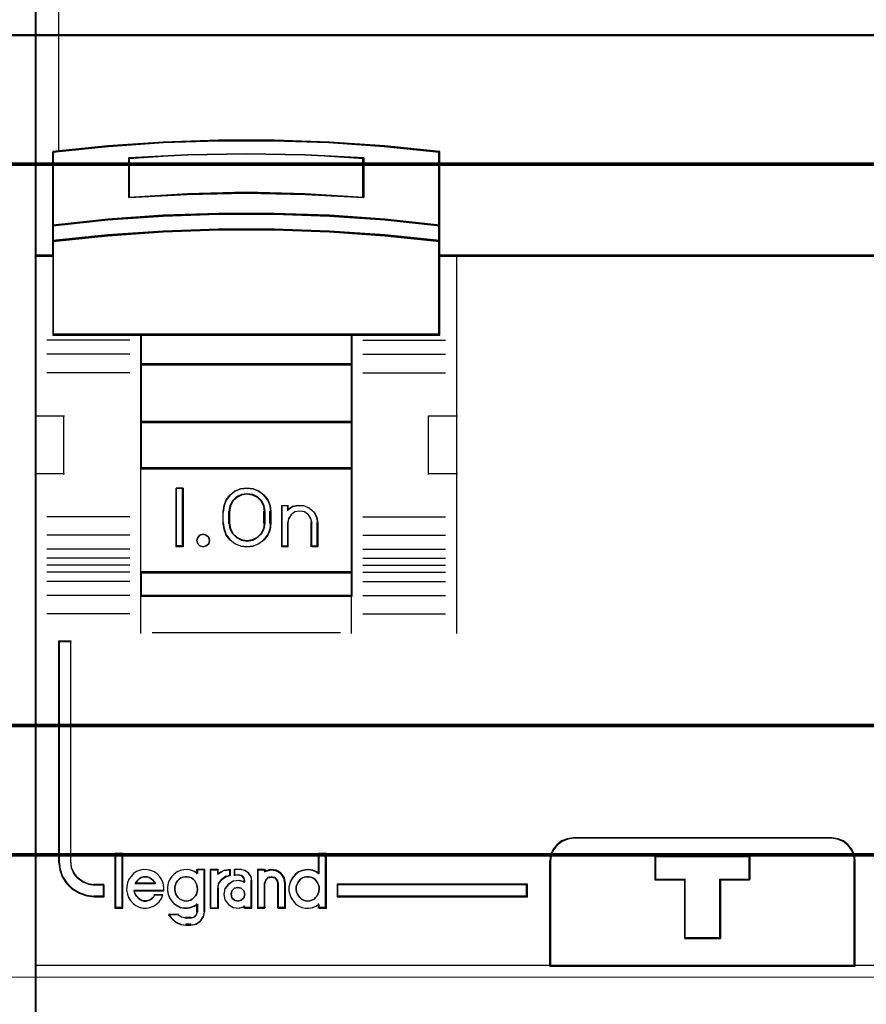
# Model space of a CAD drawing. Header units: millimetres. Extents: x -1290 to 1795, y -4192 to -1311.
# Tile 447 of 656: x 1438.55 to 1445.79, y -3629.62 to -3621.21. Entities that reach past the tile are written whole.
import ezdxf

# ---------------------------------------------------------------- set-up
doc = ezdxf.new("R2010")
doc.units = ezdxf.units.MM
doc.layers.add('30', color=7, linetype='Continuous')
doc.layers.add('45', color=7, linetype='Continuous')
doc.layers.add('Aparatura', color=7, linetype='Continuous', lineweight=13)

# ---------------------------------------------------------------- blocks, each defined once
blk = doc.blocks.new('*U187')
at = {"layer": '30', "color": 7}
for points in [[(117.203183, -107.160425), (764.797637, -107.160425), (117.203183, -107.160425)], [(764.797637, -107.160425), (117.203183, -107.160425), (117.203183, -109.696477), (117.203183, -111.193163), (117.203183, -112.731424), (764.797637, -112.731424), (764.797637, -111.193163), (764.797637, -109.696477), (764.797637, -107.160425)], [(117.203183, -112.643451), (764.797637, -112.643451), (117.203183, -112.643451)], [(764.797637, -112.643451), (117.203183, -112.643451), (117.203183, -114.16314), (117.203183, -135.233417), (117.203183, -136.712033), (764.797637, -136.712033), (764.797637, -135.233417), (764.797637, -114.16314), (764.797637, -112.643451)], [(117.203183, -136.624061), (764.797637, -136.624061), (117.203183, -136.624061)], [(764.797637, -136.624061), (117.203183, -136.624061), (117.203183, -138.120672), (117.203183, -139.700428), (117.203183, -142.236353), (764.797637, -142.236353), (764.797637, -139.700428), (764.797637, -138.120672), (764.797637, -136.624061)], [(764.754661, -136.667149), (117.246158, -136.667149), (117.246158, -138.14078), (117.246158, -139.696279), (117.246158, -142.193264), (764.754661, -142.193264), (764.754661, -139.696279), (764.754661, -138.14078), (764.754661, -136.667149)], [(117.203183, -142.14838), (764.797637, -142.14838), (117.203183, -142.14838)]]:
    blk.add_lwpolyline(points, close=True, dxfattribs=at)
at = {"layer": '30', "color": 59}
blk.add_lwpolyline([(764.754661, -107.203514), (117.246158, -107.203514), (117.246158, -109.700336), (117.246158, -111.17387), (117.246158, -112.688335), (764.754661, -112.688335), (764.754661, -111.17387), (764.754661, -109.700336), (764.754661, -107.203514)], close=True, dxfattribs=at)
blk = doc.blocks.new('*U188')
at = {"layer": '45', "color": 7}
for points in [[(261.640307, -83.678926), (189.606181, -83.678926), (189.606181, -165.701694), (261.640307, -165.701694), (261.640307, -83.678926)], [(261.618819, -83.70047), (189.627669, -83.70047), (189.627669, -165.68015), (261.618819, -165.68015), (261.618819, -83.70047)], [(258.144018, -103.625919), (193.103806, -103.625919), (192.780777, -102.440427), (189.606181, -102.440427), (189.606181, -116.611195), (190.35249, -116.611195), (190.35249, -115.982608), (190.35249, -115.30991), (190.35249, -112.166977), (192.708373, -111.929879), (195.064257, -111.764461), (197.42571, -111.681752), (199.792733, -111.681752), (202.154186, -111.764461), (204.51007, -111.929879), (206.865954, -112.166977), (206.865954, -115.30991), (206.865954, -115.982608), (206.865954, -116.611195), (207.612262, -116.611195), (260.644708, -116.611195), (260.644708, -102.440427), (258.467047, -102.440427), (258.144018, -103.625919)], [(201.138447, -113.975171), (203.648431, -114.11026), (203.648431, -112.416023), (201.138447, -112.280934), (198.617282, -112.235905), (196.112888, -112.280934), (193.602904, -112.416023), (193.602904, -114.11026), (196.112888, -113.975171), (198.617282, -113.918884), (201.138447, -113.975171)], [(204.537734, -115.032313), (202.177014, -114.861241), (199.810713, -114.78711), (197.438831, -114.78711), (195.072531, -114.861241), (192.71181, -115.032313), (190.35109, -115.288921), (190.35109, -115.984614), (192.71181, -115.739411), (195.072531, -115.568339), (197.438831, -115.482803), (199.810713, -115.482803), (202.177014, -115.568339), (204.537734, -115.739411), (206.898454, -115.984614), (206.898454, -115.288921), (204.537734, -115.032313)], [(204.523913, -115.045402), (202.169068, -114.880229), (199.808657, -114.808654), (197.442678, -114.808654), (195.082267, -114.880229), (192.727423, -115.045402), (190.372578, -115.293162), (190.372578, -115.964865), (192.727423, -115.728117), (195.082267, -115.562944), (197.442678, -115.480358), (199.808657, -115.480358), (202.169068, -115.562944), (204.523913, -115.728117), (206.878757, -115.964865), (206.878757, -115.293162), (204.523913, -115.045402)], [(204.523913, -115.045402), (202.169068, -114.880229), (199.808657, -114.808654), (197.442678, -114.808654), (195.082267, -114.880229), (192.727423, -115.045402), (190.372578, -115.293162), (190.372578, -115.964865), (192.727423, -115.728117), (195.082267, -115.562944), (197.442678, -115.480358), (199.808657, -115.480358), (202.169068, -115.562944), (204.523913, -115.728117), (206.878757, -115.964865), (206.878757, -115.293162), (204.523913, -115.045402)], [(194.112616, -119.991856), (203.136929, -119.991856), (206.898454, -119.991856), (206.898454, -116.57941), (206.898454, -115.946859), (204.537734, -115.708265), (202.177014, -115.541805), (199.810713, -115.458574), (197.438831, -115.458574), (195.072531, -115.541805), (192.71181, -115.708265), (190.35109, -115.946859), (190.35109, -116.57941), (190.35109, -119.991856), (194.112616, -119.991856)], [(194.124742, -119.972107), (203.126594, -119.972107), (206.878757, -119.972107), (206.878757, -116.589393), (206.878757, -115.962354), (204.523913, -115.725839), (202.169068, -115.560828), (199.808657, -115.478323), (197.442678, -115.478323), (195.082267, -115.560828), (192.727423, -115.725839), (190.372578, -115.962354), (190.372578, -116.589393), (190.372578, -119.972107), (194.124742, -119.972107)], [(203.14705, -119.948767), (194.104285, -119.948767), (194.104285, -121.257584), (203.14705, -121.257584), (203.14705, -119.948767)], [(203.127353, -119.970311), (194.123982, -119.970311), (194.123982, -121.236039), (203.127353, -121.236039), (203.127353, -119.970311)], [(203.14705, -121.2127), (194.104285, -121.2127), (194.104285, -123.724407), (203.14705, -123.724407), (203.14705, -121.2127)], [(203.127353, -121.234244), (194.123982, -121.234244), (194.123982, -123.704658), (203.127353, -123.704658), (203.127353, -121.234244)], [(203.14705, -123.681318), (194.104285, -123.681318), (194.104285, -125.699302), (203.14705, -125.699302), (203.14705, -123.681318)], [(203.127353, -123.702862), (194.123982, -123.702862), (194.123982, -125.677757), (203.127353, -125.677757), (203.127353, -123.702862)], [(194.104285, -130.14102), (203.14705, -130.14102), (203.14705, -125.654418), (194.104285, -125.654418), (194.104285, -130.14102)], [(195.923582, -126.517985), (195.923582, -129.029692), (195.628126, -129.029692), (195.628126, -126.517985), (195.923582, -126.517985)], [(197.768447, -127.021446), (197.939182, -126.808873), (198.138372, -126.646647), (198.394475, -126.551549), (198.650577, -126.517985), (198.918062, -126.551549), (199.162782, -126.646647), (199.373355, -126.808873), (199.54409, -127.021446), (199.64084, -127.261988), (199.674987, -127.524906), (199.674987, -128.022772), (199.64084, -128.28569), (199.54409, -128.526232), (199.373355, -128.738804), (199.162782, -128.895436), (198.918062, -128.996128), (198.650577, -129.029692), (198.394475, -128.996128), (198.138372, -128.895436), (197.939182, -128.738804), (197.768447, -128.526232), (197.671697, -128.28569), (197.631859, -128.022772), (197.631859, -127.524906), (197.671697, -127.261988), (197.768447, -127.021446)], [(198.031889, -127.069015), (197.923018, -127.282428), (197.877177, -127.523921), (197.877177, -128.023756), (197.923018, -128.259634), (198.031889, -128.46743), (198.203791, -128.635914), (198.415804, -128.74262), (198.650737, -128.781933), (198.89713, -128.74262), (199.109142, -128.635914), (199.281044, -128.46743), (199.389916, -128.259634), (199.424296, -128.023756), (199.424296, -127.523921), (199.389916, -127.282428), (199.281044, -127.069015), (199.109142, -126.900532), (198.89713, -126.799442), (198.650737, -126.765745), (198.415804, -126.799442), (198.203791, -126.900532), (198.031889, -127.069015)], [(200.136973, -129.029692), (200.136973, -127.259469), (200.394826, -127.259469), (200.394826, -127.445511), (200.601109, -127.310207), (200.847502, -127.259469), (201.105355, -127.276382), (201.328828, -127.383497), (201.52365, -127.552627), (201.638251, -127.766858), (201.684092, -128.014914), (201.684092, -129.029692), (201.426239, -129.029692), (201.426239, -128.014914), (201.380398, -127.817596), (201.277257, -127.659742), (201.105355, -127.541351), (200.910533, -127.513163), (200.70425, -127.541351), (200.543808, -127.659742), (200.429207, -127.817596), (200.394826, -128.014914), (200.394826, -129.029692), (200.136973, -129.029692)], [(197.017728, -128.628729), (197.048108, -128.760389), (197.017728, -128.898033), (196.914433, -128.993785), (196.774682, -129.029692), (196.641008, -128.993785), (196.549866, -128.898033), (196.507333, -128.760389), (196.549866, -128.628729), (196.641008, -128.526992), (196.774682, -128.491085), (196.914433, -128.526992), (197.017728, -128.628729)], [(203.14705, -130.096136), (194.104285, -130.096136), (194.104285, -131.135649), (203.14705, -131.135649), (203.14705, -130.096136)], [(203.127353, -130.11768), (194.123982, -130.11768), (194.123982, -131.114104), (203.127353, -131.114104), (203.127353, -130.11768)], [(192.550004, -143.976056), (192.550004, -143.484895), (192.134155, -143.484895), (191.872114, -143.440745), (191.632858, -143.346928), (191.416389, -143.181368), (191.256885, -142.988215), (191.148651, -142.739875), (191.120168, -142.480498), (191.120168, -133.065659), (190.601781, -133.065659), (190.601781, -142.480498), (190.65305, -142.822655), (190.755588, -143.1317), (190.937878, -143.407633), (191.18283, -143.650455), (191.479051, -143.821533), (191.803755, -143.937425), (192.134155, -143.976056), (192.550004, -143.976056)], [(211.597111, -146.940193), (224.643761, -146.940193), (224.643761, -142.451015), (224.615836, -142.201617), (224.50972, -141.952218), (224.353339, -141.758241), (224.146692, -141.591975), (223.906536, -141.497758), (223.644039, -141.458962), (212.602418, -141.458962), (212.339921, -141.497758), (212.099764, -141.591975), (211.893118, -141.758241), (211.736737, -141.952218), (211.630621, -142.201617), (211.597111, -142.451015), (211.597111, -146.940193)], [(211.618598, -146.918649), (224.622273, -146.918649), (224.622273, -142.464761), (224.59444, -142.217323), (224.488674, -141.969885), (224.332808, -141.777433), (224.126842, -141.612474), (223.887476, -141.518997), (223.625844, -141.480507), (212.620594, -141.480507), (212.358962, -141.518997), (212.119596, -141.612474), (211.91363, -141.777433), (211.757764, -141.969885), (211.651998, -142.217323), (211.618598, -142.464761), (211.618598, -146.918649)], [(193.330726, -144.45003), (193.330726, -142.14479), (193.028107, -142.14479), (193.028107, -144.45003), (193.330726, -144.45003)], [(218.885519, -143.24696), (218.885519, -145.757052), (217.360978, -145.757052), (217.360978, -143.24696), (216.095215, -143.24696), (216.095215, -142.250716), (220.145657, -142.250716), (220.145657, -143.24696), (218.885519, -143.24696)], [(217.360978, -143.24696), (217.360978, -145.757052), (218.885519, -145.757052), (218.885519, -143.24696), (220.145657, -143.24696), (220.145657, -142.250716), (216.095215, -142.250716), (216.095215, -143.24696), (217.360978, -143.24696)], [(217.367805, -143.256772), (217.367805, -145.737303), (218.876845, -145.737303), (218.876845, -143.256772), (220.124169, -143.256772), (220.124169, -142.27226), (216.114912, -142.27226), (216.114912, -143.256772), (217.367805, -143.256772)], [(210.644487, -143.444629), (202.502417, -143.444629), (202.502417, -143.976056), (210.644487, -143.976056), (210.644487, -143.444629)]]:
    blk.add_lwpolyline(points, close=True, dxfattribs=at)
at = {"layer": '45', "color": 139}
for points in [[(261.640307, -83.678926), (189.606181, -83.678926), (189.606181, -165.701694), (261.640307, -165.701694), (261.640307, -83.678926)], [(197.048108, -128.760389), (197.017728, -128.628729), (196.914433, -128.526992), (196.774682, -128.491085), (196.641008, -128.526992), (196.549866, -128.628729), (196.507333, -128.760389), (196.549866, -128.898033), (196.641008, -128.993785), (196.774682, -129.029692), (196.914433, -128.993785), (197.017728, -128.898033), (197.048108, -128.760389)], [(196.051383, -144.162773), (196.144711, -144.151306), (196.232206, -144.12264), (196.308035, -144.076774), (196.383864, -144.013709), (196.45386, -143.939176), (196.494691, -143.864644), (196.529689, -143.767179), (196.541355, -143.669714), (196.529689, -143.560782), (196.506357, -143.474784), (196.471359, -143.377318), (196.418862, -143.302786), (196.354699, -143.228254), (196.27887, -143.176655), (196.191375, -143.142255), (196.092214, -143.125056), (196.004719, -143.125056), (195.917224, -143.142255), (195.829729, -143.176655), (195.7539, -143.228254), (195.678071, -143.302786), (195.625574, -143.377318), (195.590576, -143.474784), (195.567244, -143.560782), (195.567244, -143.669714), (195.57891, -143.767179), (195.613908, -143.864644), (195.654739, -143.939176), (195.713069, -144.013709), (195.788898, -144.076774), (195.876393, -144.12264), (195.963888, -144.151306), (196.051383, -144.162773)], [(201.255924, -144.162773), (201.343419, -144.151306), (201.430914, -144.12264), (201.518409, -144.076774), (201.582572, -144.013709), (201.646735, -143.939176), (201.687566, -143.864644), (201.722564, -143.767179), (201.73423, -143.669714), (201.73423, -143.560782), (201.710898, -143.474784), (201.670067, -143.377318), (201.611737, -143.302786), (201.547574, -143.228254), (201.471745, -143.176655), (201.38425, -143.142255), (201.296755, -143.125056), (201.197594, -143.125056), (201.110099, -143.142255), (201.022603, -143.176655), (200.946774, -143.228254), (200.882611, -143.302786), (200.830114, -143.377318), (200.78345, -143.474784), (200.760118, -143.560782), (200.760118, -143.669714), (200.771784, -143.767179), (200.806782, -143.864644), (200.847613, -143.939176), (200.917609, -144.013709), (200.981772, -144.076774), (201.069267, -144.12264), (201.156763, -144.151306), (201.255924, -144.162773)], [(198.561204, -143.871647), (198.513113, -143.729055), (198.410918, -143.616169), (198.266643, -143.586463), (198.122368, -143.616169), (198.00815, -143.729055), (197.972082, -143.871647), (198.00815, -144.020181), (198.122368, -144.121184), (198.266643, -144.162773), (198.410918, -144.121184), (198.513113, -144.020181), (198.561204, -143.871647)]]:
    blk.add_lwpolyline(points, close=True, dxfattribs=at)
at = {"layer": '45', "color": 140}
for points in [[(258.144018, -103.625919), (193.103806, -103.625919), (192.780777, -102.440427), (189.606181, -102.440427), (189.606181, -116.611195), (190.35249, -116.611195), (190.35249, -115.982608), (190.35249, -115.30991), (190.35249, -112.166977), (192.708373, -111.929879), (195.064257, -111.764461), (197.42571, -111.681752), (199.792733, -111.681752), (202.154186, -111.764461), (204.51007, -111.929879), (206.865954, -112.166977), (206.865954, -115.30991), (206.865954, -115.982608), (206.865954, -116.611195), (207.612262, -116.611195), (260.644708, -116.611195), (260.644708, -102.440427), (258.467047, -102.440427), (258.144018, -103.625919)], [(258.124043, -103.644009), (193.123177, -103.644009), (192.800344, -102.461971), (189.627669, -102.461971), (189.627669, -116.591446), (190.373526, -116.591446), (190.373526, -115.964691), (190.373526, -115.293953), (190.373526, -112.160179), (192.727985, -111.923771), (195.082443, -111.758835), (197.442468, -111.676368), (199.808058, -111.676368), (202.168083, -111.758835), (204.522541, -111.923771), (206.877, -112.160179), (206.877, -115.293953), (206.877, -115.964691), (206.877, -116.591446), (207.622857, -116.591446), (260.62322, -116.591446), (260.62322, -102.461971), (258.446877, -102.461971), (258.124043, -103.644009)]]:
    blk.add_lwpolyline(points, close=True, dxfattribs=at)
blk.add_lwpolyline([(190.601781, -102.440427), (190.601781, -112.147932)], dxfattribs=at)
at = {"layer": '45', "color": 139}
for points in [[(206.898454, -112.182044), (204.537734, -111.924125), (202.177014, -111.744181), (199.810713, -111.654209), (197.438831, -111.654209), (195.072531, -111.744181), (192.71181, -111.924125), (190.35109, -112.182044)], [(190.35109, -112.13716), (190.35109, -119.991856)], [(203.648431, -112.456734), (201.138447, -112.291112), (198.617282, -112.235905), (196.112888, -112.291112), (193.602904, -112.456734)], [(206.855479, -119.991856), (206.855479, -112.13716)], [(193.602904, -114.11026), (193.602904, -112.41185)], [(203.603665, -114.11026), (203.603665, -112.41185)], [(203.648431, -114.11026), (201.138447, -113.948044), (198.617282, -113.880454), (196.112888, -113.948044), (193.602904, -114.11026)], [(206.898454, -115.314946), (204.537734, -115.04503), (202.177014, -114.865086), (199.810713, -114.78711), (197.438831, -114.78711), (195.072531, -114.865086), (192.71181, -115.04503), (190.35109, -115.314946)], [(206.898454, -115.984614), (204.537734, -115.727572), (202.177014, -115.54824), (199.810713, -115.458574), (197.438831, -115.458574), (195.072531, -115.54824), (192.71181, -115.727572), (190.35109, -115.984614)], [(190.395857, -116.568106), (189.606181, -116.568106)], [(261.640307, -116.568106), (206.855479, -116.568106)], [(207.600388, -116.568106), (207.600388, -132.729927)], [(193.64588, -120.207299), (190.102191, -120.207299)], [(206.898454, -119.948767), (190.35109, -119.948767)], [(194.104285, -119.948767), (194.104285, -131.135649)], [(194.104285, -119.948767), (203.14705, -119.948767)], [(203.104074, -119.948767), (203.104074, -131.135649)], [(203.603665, -120.207299), (207.143773, -120.207299)], [(193.64588, -120.801562), (190.102191, -120.801562)], [(203.603665, -120.801562), (207.143773, -120.801562)], [(194.104285, -121.2127), (203.14705, -121.2127)], [(193.64588, -121.593316), (190.102191, -121.593316)], [(203.603665, -121.593316), (207.143773, -121.593316)], [(189.606181, -123.433559), (190.852471, -123.433559)], [(190.807705, -123.433559), (190.807705, -125.945266)], [(206.404236, -125.945266), (206.404236, -123.433559)], [(206.404236, -123.433559), (207.645154, -123.433559)], [(194.104285, -123.681318), (203.14705, -123.681318)], [(194.104285, -125.654418), (203.14705, -125.654418)], [(189.606181, -125.902177), (190.852471, -125.902177)], [(206.404236, -125.902177), (207.645154, -125.902177)], [(195.923582, -126.517985), (195.628126, -126.517985)], [(195.628126, -126.517985), (195.628126, -129.029692)], [(195.878816, -126.517985), (195.878816, -129.029692)], [(199.674987, -127.552112), (199.64084, -127.28209), (199.54409, -127.035049), (199.373355, -126.816733), (199.162782, -126.650124), (198.918062, -126.552456), (198.650577, -126.517985), (198.394475, -126.552456), (198.138372, -126.650124), (197.939182, -126.816733), (197.768447, -127.035049), (197.671697, -127.28209), (197.631859, -127.552112)], [(199.424296, -127.552112), (199.389916, -127.30164), (199.281044, -127.080292), (199.109142, -126.905543), (198.89713, -126.800695), (198.650737, -126.765745), (198.415804, -126.800695), (198.203791, -126.905543), (198.031889, -127.080292), (197.923018, -127.30164), (197.877177, -127.552112)], [(200.136973, -127.259469), (200.43243, -127.259469)], [(200.136973, -127.259469), (200.136973, -129.029692)], [(200.387664, -127.259469), (200.387664, -127.485684)], [(201.684092, -128.04045), (201.637997, -127.784008), (201.522759, -127.562536), (201.326854, -127.387689), (201.10214, -127.276953), (200.842854, -127.259469), (200.595092, -127.311923), (200.387664, -127.4518)], [(193.64588, -127.744215), (190.102191, -127.744215)], [(197.631859, -128.04045), (197.631859, -127.507228)], [(197.877177, -128.04045), (197.877177, -127.507228)], [(199.37953, -128.04045), (199.37953, -127.507228)], [(199.63022, -128.04045), (199.63022, -127.507228)], [(201.433401, -128.04045), (201.386924, -127.830756), (201.28235, -127.663001), (201.108061, -127.537184), (200.910533, -127.507228), (200.701385, -127.537184), (200.538715, -127.663001), (200.422522, -127.830756), (200.387664, -128.04045)], [(203.603665, -127.744215), (207.143773, -127.744215)], [(197.631859, -127.997361), (197.671697, -128.266914), (197.768447, -128.513527), (197.939182, -128.731463), (198.138372, -128.892048), (198.394475, -128.995281), (198.650577, -129.029692), (198.918062, -128.995281), (199.162782, -128.892048), (199.373355, -128.731463), (199.54409, -128.513527), (199.64084, -128.266914), (199.674987, -127.997361)], [(197.877177, -127.997361), (197.923018, -128.24145), (198.031889, -128.456481), (198.203791, -128.63083), (198.415804, -128.741251), (198.650737, -128.781933), (198.89713, -128.741251), (199.109142, -128.63083), (199.281044, -128.456481), (199.389916, -128.24145), (199.424296, -127.997361)], [(200.387664, -127.997361), (200.387664, -129.029692)], [(201.388635, -127.997361), (201.388635, -129.029692)], [(201.639326, -127.997361), (201.639326, -129.029692)], [(193.64588, -128.535969), (190.102191, -128.535969)], [(203.603665, -128.535969), (207.143773, -128.535969)], [(193.64588, -129.128437), (190.102191, -129.128437)], [(195.923582, -128.986604), (195.628126, -128.986604)], [(200.136973, -128.986604), (200.43243, -128.986604)], [(201.388635, -128.986604), (201.684092, -128.986604)], [(203.603665, -129.128437), (207.143773, -129.128437)], [(193.64588, -129.519825), (190.102191, -129.519825)], [(203.603665, -129.519825), (207.143773, -129.519825)], [(193.64588, -129.81606), (190.102191, -129.81606)], [(203.603665, -129.81606), (207.143773, -129.81606)], [(193.64588, -130.119475), (190.102191, -130.119475)], [(194.104285, -130.096136), (203.14705, -130.096136)], [(203.603665, -130.119475), (207.143773, -130.119475)], [(193.64588, -130.509068), (190.102191, -130.509068)], [(203.603665, -130.509068), (207.143773, -130.509068)], [(193.64588, -131.103332), (190.102191, -131.103332)], [(194.104285, -131.09256), (203.14705, -131.09256)], [(194.104285, -131.09256), (194.104285, -132.729927)], [(203.104074, -131.09256), (203.104074, -132.729927)], [(203.603665, -131.103332), (207.143773, -131.103332)], [(193.64588, -131.895085), (190.102191, -131.895085)], [(203.603665, -131.895085), (207.143773, -131.895085)], [(194.598504, -132.685043), (202.652832, -132.685043)], [(190.601781, -133.065659), (190.601781, -142.487703)], [(190.601781, -133.065659), (191.1533, -133.065659)], [(191.108534, -133.065659), (191.108534, -142.487703)], [(212.642848, -141.458962), (212.369794, -141.499193), (212.119979, -141.596894), (211.905022, -141.769309), (211.742352, -141.970459), (211.631969, -142.229081), (211.597111, -142.487703)], [(212.599873, -141.458962), (223.646371, -141.458962)], [(224.643761, -142.487703), (224.6147, -142.229081), (224.50427, -141.970459), (224.341532, -141.769309), (224.126484, -141.596894), (223.876564, -141.499193), (223.603395, -141.458962)], [(193.006619, -142.125041), (193.006619, -144.471575)], [(193.006619, -142.125041), (193.352214, -142.125041)], [(193.307448, -142.125041), (193.307448, -144.471575)], [(201.689464, -142.125041), (201.689464, -143.020925)], [(201.689464, -142.125041), (202.045802, -142.125041)], [(202.001036, -142.125041), (202.001036, -144.471575)], [(190.601781, -142.442819), (190.653364, -142.793596), (190.756529, -143.110428), (190.939934, -143.393313), (191.186384, -143.642251), (191.484417, -143.81764), (191.811106, -143.936452), (192.143528, -143.976056)], [(191.108534, -142.442819), (191.137607, -142.712656), (191.248084, -142.97101), (191.410892, -143.171952), (191.631845, -143.344188), (191.876057, -143.441788), (192.143528, -143.487718)], [(211.597111, -146.940193), (211.597111, -142.442819)], [(216.095215, -142.250716), (220.145657, -142.250716)], [(216.095215, -142.250716), (216.095215, -143.277661)], [(220.102681, -142.250716), (220.102681, -143.277661)], [(224.598995, -146.940193), (224.598995, -142.442819)], [(195.105257, -143.720183), (195.105257, -143.561996), (195.070907, -143.403808), (195.007933, -143.256919), (194.922059, -143.12133), (194.813285, -143.002689), (194.687337, -142.917946), (194.544213, -142.855801), (194.395365, -142.821903), (194.235067, -142.816254), (194.086218, -142.844502), (193.93737, -142.906647), (193.805697, -142.99139), (193.702648, -143.110031), (193.605324, -143.234321), (193.548075, -143.38121), (193.51945, -143.545047), (193.508, -143.703235), (193.54235, -143.861422), (193.593874, -144.008311), (193.679748, -144.1439), (193.788522, -144.262541), (193.903021, -144.358584), (194.051869, -144.420729), (194.200717, -144.460276), (194.35529, -144.471575), (194.504139, -144.443327), (194.652987, -144.386831), (194.778936, -144.302088), (194.899159, -144.200396), (194.996483, -144.059157), (195.059457, -143.912268)], [(196.541355, -142.980144), (196.408751, -142.895373), (196.258851, -142.844511), (196.10895, -142.816254), (195.95905, -142.821905), (195.803384, -142.855813), (195.665014, -142.917978), (195.538176, -143.014052), (195.428633, -143.132731), (195.342152, -143.257061), (195.290263, -143.403996), (195.255671, -143.562235), (195.255671, -143.720473), (195.290263, -143.878711), (195.342152, -144.031298), (195.428633, -144.155629), (195.538176, -144.274307), (195.665014, -144.364729), (195.803384, -144.432546), (195.95905, -144.460803), (196.10895, -144.460803), (196.258851, -144.443848), (196.408751, -144.387335), (196.541355, -144.302564)], [(196.496589, -142.816254), (196.496589, -143.020925)], [(196.496589, -142.816254), (196.852928, -142.816254)], [(196.808162, -142.816254), (196.808162, -144.625976)], [(197.074968, -142.816254), (197.074968, -144.471575)], [(197.074968, -142.816254), (197.436678, -142.816254)], [(197.943431, -142.816254), (197.653465, -142.864902), (197.393703, -143.031697)], [(197.393703, -142.816254), (197.393703, -143.031697)], [(197.898665, -142.816254), (197.898665, -143.09633)], [(198.099218, -142.816254), (198.099218, -143.085558)], [(198.400046, -142.816254), (198.099218, -142.816254)], [(198.862033, -143.322545), (198.8254, -143.129672), (198.709397, -142.960908), (198.550655, -142.858445), (198.35528, -142.816254)], [(199.096608, -142.816254), (199.096608, -144.471575)], [(199.096608, -142.816254), (199.440412, -142.816254)], [(200.298131, -143.432062), (200.251342, -143.189291), (200.110974, -142.982048), (199.894573, -142.84586), (199.64308, -142.816254), (199.397436, -142.89323)], [(199.397436, -142.816254), (199.397436, -142.932952)], [(201.73423, -142.980144), (201.601626, -142.895373), (201.463256, -142.844511), (201.301825, -142.816254), (201.151925, -142.821905), (201.002024, -142.855813), (200.857889, -142.917978), (200.73105, -143.014052), (200.621508, -143.132731), (200.535027, -143.257061), (200.483138, -143.403996), (200.448546, -143.562235), (200.448546, -143.720473), (200.483138, -143.878711), (200.535027, -144.031298), (200.621508, -144.155629), (200.73105, -144.274307), (200.857889, -144.364729), (201.002024, -144.432546), (201.151925, -144.460803), (201.301825, -144.460803), (201.463256, -144.443848), (201.601626, -144.387335), (201.73423, -144.302564)], [(194.738174, -143.432062), (194.697098, -143.348914), (194.626682, -143.265767), (194.562134, -143.208203), (194.474114, -143.157035), (194.39783, -143.131451), (194.30981, -143.125056), (194.210055, -143.131451), (194.133771, -143.157035), (194.045751, -143.208203), (193.981203, -143.265767), (193.916655, -143.348914), (193.869711, -143.432062)], [(193.869711, -143.388973), (194.738174, -143.388973)], [(197.943431, -143.053241), (197.731997, -143.11849), (197.550768, -143.248988), (197.423908, -143.438803), (197.393703, -143.658277)], [(198.561204, -143.342233), (198.31556, -143.279456), (198.064067, -143.307991), (197.859364, -143.439252), (197.707299, -143.627583), (197.660509, -143.872983), (197.707299, -144.112676), (197.859364, -144.312421), (198.064067, -144.443682), (198.31556, -144.460803), (198.561204, -144.398026)], [(198.099218, -143.042469), (198.315886, -143.042469)], [(198.561204, -143.322545), (198.521892, -143.185764), (198.42361, -143.075036), (198.27291, -143.042469)], [(198.516438, -143.279456), (198.516438, -143.383587)], [(198.817267, -143.279456), (198.817267, -144.471575)], [(199.997303, -143.432062), (199.949314, -143.278559), (199.847336, -143.157035), (199.691371, -143.125056), (199.547403, -143.157035), (199.445426, -143.278559), (199.397436, -143.432062)], [(199.397436, -143.388973), (199.397436, -144.471575)], [(199.952537, -143.388973), (199.952537, -144.471575)], [(200.253365, -143.388973), (200.253365, -144.471575)], [(216.095215, -143.234572), (217.391643, -143.234572)], [(217.346876, -143.234572), (217.346876, -145.757052)], [(218.854601, -143.234572), (220.145657, -143.234572)], [(218.854601, -143.234572), (218.854601, -145.757052)], [(192.100552, -143.444629), (192.550004, -143.444629)], [(192.505238, -143.444629), (192.505238, -143.976056)], [(193.819573, -143.69598), (195.105257, -143.69598)], [(193.819573, -143.69598), (193.84298, -143.799038), (193.883942, -143.889972), (193.94246, -143.968781), (194.00683, -144.035466), (194.082903, -144.096088), (194.158976, -144.138524), (194.246753, -144.162773), (194.346233, -144.162773), (194.43401, -144.138524), (194.521787, -144.108213), (194.59786, -144.059715), (194.66223, -143.99303), (194.714896, -143.902096)], [(197.074968, -144.471575), (197.436678, -144.471575), (197.436678, -143.613393)], [(202.502417, -143.444629), (210.644487, -143.444629)], [(202.502417, -143.444629), (202.502417, -143.976056)], [(210.601511, -143.976056), (210.601511, -143.444629)], [(192.100552, -143.932967), (192.550004, -143.932967)], [(194.67192, -143.882697), (195.060491, -143.882697)], [(196.496589, -144.263313), (196.496589, -144.625976)], [(201.689464, -144.263313), (201.689464, -144.471575)], [(202.502417, -143.932967), (210.644487, -143.932967)], [(193.006619, -144.428486), (193.352214, -144.428486)], [(196.224411, -145.191514), (196.45786, -145.150029), (196.66138, -145.013721), (196.793069, -144.812222), (196.852928, -144.581092)], [(196.224411, -144.895279), (196.379649, -144.843983), (196.489609, -144.741392), (196.541355, -144.581092)], [(198.516438, -144.356672), (198.516438, -144.471575)], [(198.516438, -144.428486), (198.862033, -144.428486)], [(199.096608, -144.428486), (199.440412, -144.428486)], [(199.952537, -144.428486), (200.298131, -144.428486)], [(201.689464, -144.428486), (202.045802, -144.428486)], [(195.300437, -144.719334), (195.442158, -144.906995), (195.619309, -145.064388), (195.837795, -145.167299), (196.073996, -145.191514)], [(195.300437, -144.719334), (195.728402, -144.719334)], [(195.683636, -144.719334), (195.859928, -144.836631), (196.073996, -144.895279)], [(196.02923, -144.850395), (196.267386, -144.850395)], [(196.267386, -145.148425), (196.02923, -145.148425)], [(217.346876, -145.713963), (218.899367, -145.713963)], [(189.606181, -146.895309), (261.640307, -146.895309)]]:
    blk.add_lwpolyline(points, dxfattribs=at)
at = {"layer": '45', "color": 59}
for points in [[(202.177014, -114.897688), (204.537734, -115.064591), (206.898454, -115.314946), (206.898454, -112.14379), (204.537734, -111.904563), (202.177014, -111.73766), (199.810713, -111.654209), (197.438831, -111.654209), (195.072531, -111.73766), (192.71181, -111.904563), (190.35109, -112.14379), (190.35109, -115.314946), (192.71181, -115.064591), (195.072531, -114.897688), (197.438831, -114.825364), (199.810713, -114.825364), (202.177014, -114.897688)], [(202.169068, -114.880851), (204.523913, -115.045871), (206.878757, -115.293401), (206.878757, -112.158017), (204.523913, -111.921488), (202.169068, -111.756468), (199.808657, -111.673958), (197.442678, -111.673958), (195.082267, -111.756468), (192.727423, -111.921488), (190.372578, -112.158017), (190.372578, -115.293401), (192.727423, -115.045871), (195.082267, -114.880851), (197.442678, -114.809342), (199.808657, -114.809342), (202.169068, -114.880851)], [(203.648431, -112.416023), (203.648431, -114.11026), (201.138447, -113.975171), (198.617282, -113.918884), (196.112888, -113.975171), (193.602904, -114.11026), (193.602904, -112.416023), (196.112888, -112.280934), (198.617282, -112.235905), (201.138447, -112.280934), (203.648431, -112.416023)], [(201.138447, -113.975171), (203.648431, -114.11026), (203.648431, -112.416023), (201.138447, -112.280934), (198.617282, -112.235905), (196.112888, -112.280934), (193.602904, -112.416023), (193.602904, -114.11026), (196.112888, -113.975171), (198.617282, -113.918884), (201.138447, -113.975171)], [(201.127697, -113.958398), (203.626943, -114.090511), (203.626943, -112.433599), (201.127697, -112.301487), (198.617318, -112.257449), (196.123638, -112.301487), (193.624392, -112.433599), (193.624392, -114.090511), (196.123638, -113.958398), (198.617318, -113.903351), (201.127697, -113.958398)], [(201.127697, -113.958398), (203.626943, -114.090511), (203.626943, -112.433599), (201.127697, -112.301487), (198.617318, -112.257449), (196.123638, -112.301487), (193.624392, -112.433599), (193.624392, -114.090511), (196.123638, -113.958398), (198.617318, -113.903351), (201.127697, -113.958398)], [(204.537734, -115.032313), (202.177014, -114.861241), (199.810713, -114.78711), (197.438831, -114.78711), (195.072531, -114.861241), (192.71181, -115.032313), (190.35109, -115.288921), (190.35109, -115.984614), (192.71181, -115.739411), (195.072531, -115.568339), (197.438831, -115.482803), (199.810713, -115.482803), (202.177014, -115.568339), (204.537734, -115.739411), (206.898454, -115.984614), (206.898454, -115.288921), (204.537734, -115.032313)], [(194.112616, -119.991856), (203.136929, -119.991856), (206.898454, -119.991856), (206.898454, -116.57941), (206.898454, -115.946859), (204.537734, -115.708265), (202.177014, -115.541805), (199.810713, -115.458574), (197.438831, -115.458574), (195.072531, -115.541805), (192.71181, -115.708265), (190.35109, -115.946859), (190.35109, -116.57941), (190.35109, -119.991856), (194.112616, -119.991856)], [(194.124742, -119.972107), (203.126594, -119.972107), (206.878757, -119.972107), (206.878757, -116.589393), (206.878757, -115.962354), (204.523913, -115.725839), (202.169068, -115.560828), (199.808657, -115.478323), (197.442678, -115.478323), (195.082267, -115.560828), (192.727423, -115.725839), (190.372578, -115.962354), (190.372578, -116.589393), (190.372578, -119.972107), (194.124742, -119.972107)], [(203.14705, -119.948767), (194.104285, -119.948767), (194.104285, -121.257584), (203.14705, -121.257584), (203.14705, -119.948767)], [(203.127353, -119.970311), (194.123982, -119.970311), (194.123982, -121.236039), (203.127353, -121.236039), (203.127353, -119.970311)], [(203.14705, -121.2127), (194.104285, -121.2127), (194.104285, -123.724407), (203.14705, -123.724407), (203.14705, -121.2127)], [(203.127353, -121.234244), (194.123982, -121.234244), (194.123982, -123.704658), (203.127353, -123.704658), (203.127353, -121.234244)], [(203.14705, -123.681318), (194.104285, -123.681318), (194.104285, -125.699302), (203.14705, -125.699302), (203.14705, -123.681318)], [(203.127353, -123.702862), (194.123982, -123.702862), (194.123982, -125.677757), (203.127353, -125.677757), (203.127353, -123.702862)], [(194.104285, -130.14102), (203.14705, -130.14102), (203.14705, -125.654418), (194.104285, -125.654418), (194.104285, -130.14102)], [(195.923582, -126.517985), (195.923582, -129.029692), (195.628126, -129.029692), (195.628126, -126.517985), (195.923582, -126.517985)], [(197.768447, -127.021446), (197.939182, -126.808873), (198.138372, -126.646647), (198.394475, -126.551549), (198.650577, -126.517985), (198.918062, -126.551549), (199.162782, -126.646647), (199.373355, -126.808873), (199.54409, -127.021446), (199.64084, -127.261988), (199.674987, -127.524906), (199.674987, -128.022772), (199.64084, -128.28569), (199.54409, -128.526232), (199.373355, -128.738804), (199.162782, -128.895436), (198.918062, -128.996128), (198.650577, -129.029692), (198.394475, -128.996128), (198.138372, -128.895436), (197.939182, -128.738804), (197.768447, -128.526232), (197.671697, -128.28569), (197.631859, -128.022772), (197.631859, -127.524906), (197.671697, -127.261988), (197.768447, -127.021446)], [(198.031889, -127.069015), (197.923018, -127.282428), (197.877177, -127.523921), (197.877177, -128.023756), (197.923018, -128.259634), (198.031889, -128.46743), (198.203791, -128.635914), (198.415804, -128.74262), (198.650737, -128.781933), (198.89713, -128.74262), (199.109142, -128.635914), (199.281044, -128.46743), (199.389916, -128.259634), (199.424296, -128.023756), (199.424296, -127.523921), (199.389916, -127.282428), (199.281044, -127.069015), (199.109142, -126.900532), (198.89713, -126.799442), (198.650737, -126.765745), (198.415804, -126.799442), (198.203791, -126.900532), (198.031889, -127.069015)], [(198.04908, -127.084349), (197.943232, -127.29339), (197.898665, -127.529938), (197.898665, -128.019536), (197.943232, -128.250582), (198.04908, -128.454122), (198.216207, -128.619155), (198.42233, -128.723676), (198.650737, -128.762184), (198.890285, -128.723676), (199.096409, -128.619155), (199.263536, -128.454122), (199.369383, -128.250582), (199.402808, -128.019536), (199.402808, -127.529938), (199.369383, -127.29339), (199.263536, -127.084349), (199.096409, -126.919316), (198.890285, -126.820296), (198.650737, -126.787289), (198.42233, -126.820296), (198.216207, -126.919316), (198.04908, -127.084349)], [(200.136973, -129.029692), (200.136973, -127.259469), (200.394826, -127.259469), (200.394826, -127.445511), (200.601109, -127.310207), (200.847502, -127.259469), (201.105355, -127.276382), (201.328828, -127.383497), (201.52365, -127.552627), (201.638251, -127.766858), (201.684092, -128.014914), (201.684092, -129.029692), (201.426239, -129.029692), (201.426239, -128.014914), (201.380398, -127.817596), (201.277257, -127.659742), (201.105355, -127.541351), (200.910533, -127.513163), (200.70425, -127.541351), (200.543808, -127.659742), (200.429207, -127.817596), (200.394826, -128.014914), (200.394826, -129.029692), (200.136973, -129.029692)], [(197.017728, -128.628729), (197.048108, -128.760389), (197.017728, -128.898033), (196.914433, -128.993785), (196.774682, -129.029692), (196.641008, -128.993785), (196.549866, -128.898033), (196.507333, -128.760389), (196.549866, -128.628729), (196.641008, -128.526992), (196.774682, -128.491085), (196.914433, -128.526992), (197.017728, -128.628729)], [(203.14705, -130.096136), (194.104285, -130.096136), (194.104285, -131.135649), (203.14705, -131.135649), (203.14705, -130.096136)], [(203.127353, -130.11768), (194.123982, -130.11768), (194.123982, -131.114104), (203.127353, -131.114104), (203.127353, -130.11768)], [(211.597111, -146.940193), (224.643761, -146.940193), (224.643761, -142.451015), (224.615836, -142.201617), (224.50972, -141.952218), (224.353339, -141.758241), (224.146692, -141.591975), (223.906536, -141.497758), (223.644039, -141.458962), (212.602418, -141.458962), (212.339921, -141.497758), (212.099764, -141.591975), (211.893118, -141.758241), (211.736737, -141.952218), (211.630621, -142.201617), (211.597111, -142.451015), (211.597111, -146.940193)], [(193.352214, -144.471575), (193.352214, -142.125041), (193.006619, -142.125041), (193.006619, -144.471575), (193.352214, -144.471575)], [(200.53442, -143.267506), (200.482895, -143.413114), (200.448546, -143.569923), (200.448546, -143.726732), (200.482895, -143.883541), (200.53442, -144.03475), (200.620294, -144.157957), (200.729068, -144.275564), (200.855016, -144.365169), (200.998139, -144.432372), (201.146988, -144.460374), (201.295836, -144.460374), (201.456134, -144.443573), (201.593533, -144.38757), (201.725206, -144.303565), (201.725206, -144.471575), (202.045802, -144.471575), (202.045802, -142.125041), (201.725206, -142.125041), (201.725206, -142.99309), (201.593533, -142.909085), (201.456134, -142.858683), (201.295836, -142.830681), (201.146988, -142.836281), (200.998139, -142.869883), (200.855016, -142.931487), (200.729068, -143.026692), (200.620294, -143.144299), (200.53442, -143.267506)], [(218.885519, -143.24696), (218.885519, -145.757052), (217.360978, -145.757052), (217.360978, -143.24696), (216.095215, -143.24696), (216.095215, -142.250716), (220.145657, -142.250716), (220.145657, -143.24696), (218.885519, -143.24696)], [(217.360978, -143.24696), (217.360978, -145.757052), (218.885519, -145.757052), (218.885519, -143.24696), (220.145657, -143.24696), (220.145657, -142.250716), (216.095215, -142.250716), (216.095215, -143.24696), (217.360978, -143.24696)], [(217.367805, -143.256772), (217.367805, -145.737303), (218.876845, -145.737303), (218.876845, -143.256772), (220.124169, -143.256772), (220.124169, -142.27226), (216.114912, -142.27226), (216.114912, -143.256772), (217.367805, -143.256772)], [(193.51945, -143.545047), (193.508, -143.703235), (193.54235, -143.861422), (193.593874, -144.008311), (193.679748, -144.1439), (193.788522, -144.262541), (193.903021, -144.358584), (194.051869, -144.420729), (194.200717, -144.460276), (194.35529, -144.471575), (194.504139, -144.443327), (194.652987, -144.386831), (194.778936, -144.302088), (194.899159, -144.200396), (194.996483, -144.059157), (195.059457, -143.912268), (194.704511, -143.912268), (194.652987, -143.997012), (194.590013, -144.059157), (194.515589, -144.104353), (194.429715, -144.132601), (194.343841, -144.155199), (194.246517, -144.155199), (194.160643, -144.132601), (194.086218, -144.093054), (194.011794, -144.036559), (193.94882, -143.974413), (193.891571, -143.900969), (193.851496, -143.816226), (193.828596, -143.720183), (195.105257, -143.720183), (195.105257, -143.561996), (195.070907, -143.403808), (195.007933, -143.256919), (194.922059, -143.12133), (194.813285, -143.002689), (194.687337, -142.917946), (194.544213, -142.855801), (194.395365, -142.821903), (194.235067, -142.816254), (194.086218, -142.844502), (193.93737, -142.906647), (193.805697, -142.99139), (193.702648, -143.110031), (193.605324, -143.234321), (193.548075, -143.38121), (193.51945, -143.545047)], [(195.290021, -143.398865), (195.255671, -143.555721), (195.255671, -143.712578), (195.290021, -143.869435), (195.341545, -144.02069), (195.427419, -144.143934), (195.536193, -144.261577), (195.662141, -144.351209), (195.79954, -144.418434), (195.954113, -144.446444), (196.102961, -144.446444), (196.25181, -144.429638), (196.400658, -144.373618), (196.532331, -144.289587), (196.532331, -144.614505), (196.486532, -144.754555), (196.389208, -144.844188), (196.25181, -144.889004), (196.051437, -144.889004), (195.856789, -144.844188), (195.696491, -144.754555), (195.301471, -144.754555), (195.438869, -144.928218), (195.610617, -145.073871), (195.82244, -145.169106), (196.051437, -145.191514), (196.25181, -145.191514), (196.475082, -145.152299), (196.66973, -145.023453), (196.795678, -144.832984), (196.852928, -144.614505), (196.852928, -142.816254), (196.532331, -142.816254), (196.532331, -142.978713), (196.400658, -142.894682), (196.25181, -142.844264), (196.102961, -142.816254), (195.954113, -142.821856), (195.79954, -142.855468), (195.662141, -142.91709), (195.536193, -143.012325), (195.427419, -143.129967), (195.341545, -143.253212), (195.290021, -143.398865)], [(197.074968, -142.816254), (197.074968, -144.471575), (197.409444, -144.471575), (197.409444, -143.63544), (197.438784, -143.426406), (197.562012, -143.24562), (197.738052, -143.12133), (197.943431, -143.059185), (197.943431, -142.816254), (197.661768, -142.855801), (197.409444, -142.99139), (197.409444, -142.816254), (197.074968, -142.816254)], [(197.096456, -142.837798), (197.096456, -144.45003), (197.41438, -144.45003), (197.41438, -143.635661), (197.442268, -143.432068), (197.559398, -143.255988), (197.726727, -143.134933), (197.921944, -143.074406), (197.921944, -142.837798), (197.654218, -142.876316), (197.41438, -143.008376), (197.41438, -142.837798), (197.096456, -142.837798)], [(197.856912, -143.449004), (197.706722, -143.63544), (197.660509, -143.878371), (197.706722, -144.115652), (197.856912, -144.313387), (198.059092, -144.443327), (198.307484, -144.460276), (198.550099, -144.39813), (198.550099, -144.471575), (198.862033, -144.471575), (198.862033, -143.290817), (198.827374, -143.110031), (198.717619, -142.951843), (198.567429, -142.855801), (198.382579, -142.816254), (198.116857, -142.816254), (198.116857, -143.047886), (198.29593, -143.047886), (198.428791, -143.076134), (198.51544, -143.172176), (198.550099, -143.290817), (198.550099, -143.352962), (198.307484, -143.290817), (198.059092, -143.319065), (197.856912, -143.449004)], [(199.096608, -142.816254), (199.096608, -144.471575), (199.408542, -144.471575), (199.408542, -143.403808), (199.454754, -143.268219), (199.552956, -143.160877), (199.691593, -143.132629), (199.841784, -143.160877), (199.939985, -143.268219), (199.986197, -143.403808), (199.986197, -144.471575), (200.298131, -144.471575), (200.298131, -143.403808), (200.251919, -143.172176), (200.113282, -142.974441), (199.899549, -142.844502), (199.651157, -142.816254), (199.408542, -142.889698), (199.408542, -142.816254), (199.096608, -142.816254)], [(199.118095, -142.837798), (199.118095, -144.45003), (199.418872, -144.45003), (199.418872, -143.410058), (199.463432, -143.277998), (199.558121, -143.173451), (199.6918, -143.145938), (199.836618, -143.173451), (199.931307, -143.277998), (199.975867, -143.410058), (199.975867, -144.45003), (200.276644, -144.45003), (200.276644, -143.410058), (200.232084, -143.184456), (200.098406, -142.991868), (199.892318, -142.865311), (199.65281, -142.837798), (199.418872, -142.909331), (199.418872, -142.837798), (199.118095, -142.837798)], [(194.697098, -143.348914), (194.738174, -143.432062), (193.869711, -143.432062), (193.916655, -143.348914), (193.981203, -143.265767), (194.045751, -143.208203), (194.133771, -143.157035), (194.210055, -143.131451), (194.30981, -143.125056), (194.39783, -143.131451), (194.474114, -143.157035), (194.562134, -143.208203), (194.626682, -143.265767), (194.697098, -143.348914)], [(194.738174, -143.432062), (193.869711, -143.432062), (193.916655, -143.348914), (193.981203, -143.265767), (194.045751, -143.208203), (194.133771, -143.157035), (194.210055, -143.131451), (194.30981, -143.125056), (194.39783, -143.131451), (194.474114, -143.157035), (194.562134, -143.208203), (194.626682, -143.265767), (194.697098, -143.348914), (194.738174, -143.432062)], [(195.917224, -143.142255), (196.004719, -143.125056), (196.092214, -143.125056), (196.191375, -143.142255), (196.27887, -143.176655), (196.354699, -143.228254), (196.418862, -143.302786), (196.471359, -143.377318), (196.506357, -143.474784), (196.529689, -143.560782), (196.541355, -143.669714), (196.529689, -143.767179), (196.494691, -143.864644), (196.45386, -143.939176), (196.383864, -144.013709), (196.308035, -144.076774), (196.232206, -144.12264), (196.144711, -144.151306), (196.051383, -144.162773), (195.963888, -144.151306), (195.876393, -144.12264), (195.788898, -144.076774), (195.713069, -144.013709), (195.654739, -143.939176), (195.613908, -143.864644), (195.57891, -143.767179), (195.567244, -143.669714), (195.567244, -143.560782), (195.590576, -143.474784), (195.625574, -143.377318), (195.678071, -143.302786), (195.7539, -143.228254), (195.829729, -143.176655), (195.917224, -143.142255)], [(195.678071, -143.302786), (195.7539, -143.228254), (195.829729, -143.176655), (195.917224, -143.142255), (196.004719, -143.125056), (196.092214, -143.125056), (196.191375, -143.142255), (196.27887, -143.176655), (196.354699, -143.228254), (196.418862, -143.302786), (196.471359, -143.377318), (196.506357, -143.474784), (196.529689, -143.560782), (196.541355, -143.669714), (196.529689, -143.767179), (196.494691, -143.864644), (196.45386, -143.939176), (196.383864, -144.013709), (196.308035, -144.076774), (196.232206, -144.12264), (196.144711, -144.151306), (196.051383, -144.162773), (195.963888, -144.151306), (195.876393, -144.12264), (195.788898, -144.076774), (195.713069, -144.013709), (195.654739, -143.939176), (195.613908, -143.864644), (195.57891, -143.767179), (195.567244, -143.669714), (195.567244, -143.560782), (195.590576, -143.474784), (195.625574, -143.377318), (195.678071, -143.302786)], [(201.471745, -143.176655), (201.547574, -143.228254), (201.611737, -143.302786), (201.670067, -143.377318), (201.710898, -143.474784), (201.73423, -143.560782), (201.73423, -143.669714), (201.722564, -143.767179), (201.687566, -143.864644), (201.646735, -143.939176), (201.582572, -144.013709), (201.518409, -144.076774), (201.430914, -144.12264), (201.343419, -144.151306), (201.255924, -144.162773), (201.156763, -144.151306), (201.069267, -144.12264), (200.981772, -144.076774), (200.917609, -144.013709), (200.847613, -143.939176), (200.806782, -143.864644), (200.771784, -143.767179), (200.760118, -143.669714), (200.760118, -143.560782), (200.78345, -143.474784), (200.830114, -143.377318), (200.882611, -143.302786), (200.946774, -143.228254), (201.022603, -143.176655), (201.110099, -143.142255), (201.197594, -143.125056), (201.296755, -143.125056), (201.38425, -143.142255), (201.471745, -143.176655)], [(200.882611, -143.302786), (200.946774, -143.228254), (201.022603, -143.176655), (201.110099, -143.142255), (201.197594, -143.125056), (201.296755, -143.125056), (201.38425, -143.142255), (201.471745, -143.176655), (201.547574, -143.228254), (201.611737, -143.302786), (201.670067, -143.377318), (201.710898, -143.474784), (201.73423, -143.560782), (201.73423, -143.669714), (201.722564, -143.767179), (201.687566, -143.864644), (201.646735, -143.939176), (201.582572, -144.013709), (201.518409, -144.076774), (201.430914, -144.12264), (201.343419, -144.151306), (201.255924, -144.162773), (201.156763, -144.151306), (201.069267, -144.12264), (200.981772, -144.076774), (200.917609, -144.013709), (200.847613, -143.939176), (200.806782, -143.864644), (200.771784, -143.767179), (200.760118, -143.669714), (200.760118, -143.560782), (200.78345, -143.474784), (200.830114, -143.377318), (200.882611, -143.302786)], [(198.513113, -143.729055), (198.561204, -143.871647), (198.513113, -144.020181), (198.410918, -144.121184), (198.266643, -144.162773), (198.122368, -144.121184), (198.00815, -144.020181), (197.972082, -143.871647), (198.00815, -143.729055), (198.122368, -143.616169), (198.266643, -143.586463), (198.410918, -143.616169), (198.513113, -143.729055)], [(198.513113, -143.729055), (198.561204, -143.871647), (198.513113, -144.020181), (198.410918, -144.121184), (198.266643, -144.162773), (198.122368, -144.121184), (198.00815, -144.020181), (197.972082, -143.871647), (198.00815, -143.729055), (198.122368, -143.616169), (198.266643, -143.586463), (198.410918, -143.616169), (198.513113, -143.729055)], [(210.622999, -143.464378), (202.523905, -143.464378), (202.523905, -143.956307), (210.622999, -143.956307), (210.622999, -143.464378)]]:
    blk.add_lwpolyline(points, close=True, dxfattribs=at)
at = {"layer": '45', "color": 1}
for points in [[(192.550004, -143.976056), (192.550004, -143.484895), (192.134155, -143.484895), (191.872114, -143.440745), (191.632858, -143.346928), (191.416389, -143.181368), (191.256885, -142.988215), (191.148651, -142.739875), (191.120168, -142.480498), (191.120168, -133.065659), (190.601781, -133.065659), (190.601781, -142.480498), (190.65305, -142.822655), (190.755588, -143.1317), (190.937878, -143.407633), (191.18283, -143.650455), (191.479051, -143.821533), (191.803755, -143.937425), (192.134155, -143.976056), (192.550004, -143.976056)], [(192.528517, -143.956307), (192.528517, -143.466924), (192.121841, -143.466924), (191.865579, -143.422934), (191.631602, -143.329457), (191.419907, -143.164496), (191.263922, -142.972042), (191.158075, -142.724601), (191.130221, -142.466163), (191.130221, -133.085408), (190.623269, -133.085408), (190.623269, -142.466163), (190.673407, -142.807082), (190.773683, -143.115008), (190.951952, -143.389942), (191.1915, -143.631884), (191.481187, -143.802344), (191.798729, -143.917816), (192.121841, -143.956307), (192.528517, -143.956307)], [(210.644487, -143.444629), (202.502417, -143.444629), (202.502417, -143.976056), (210.644487, -143.976056), (210.644487, -143.444629)]]:
    blk.add_lwpolyline(points, close=True, dxfattribs=at)

msp = doc.modelspace()

# ---------------------------------------------------------------- linework, layer by layer
at = {"layer": 'Aparatura', "color": 7, "lineweight": 13}
msp.add_lwpolyline([(1542.0388, -3629.392), (1412.53, -3629.392), (1412.53, -3620.4181), (1542.0388, -3620.4181), (1542.0388, -3629.392)], close=True, dxfattribs=at)
msp.add_lwpolyline([(1412.53, -3629.3916), (1542.0388, -3629.3916)], dxfattribs=at)

# ---------------------------------------------------------------- block references
at = {"layer": 'Aparatura', "color": 7, "lineweight": 13, "xscale": 0.2, "yscale": 0.2, "zscale": 0.2}
for name, p in [('*U188', (1400.7611, -3599.9102)), ('*U187', (1388.9844, -3599.9102))]:
    msp.add_blockref(name, p, dxfattribs=at)

doc.saveas('drawing.dxf')
